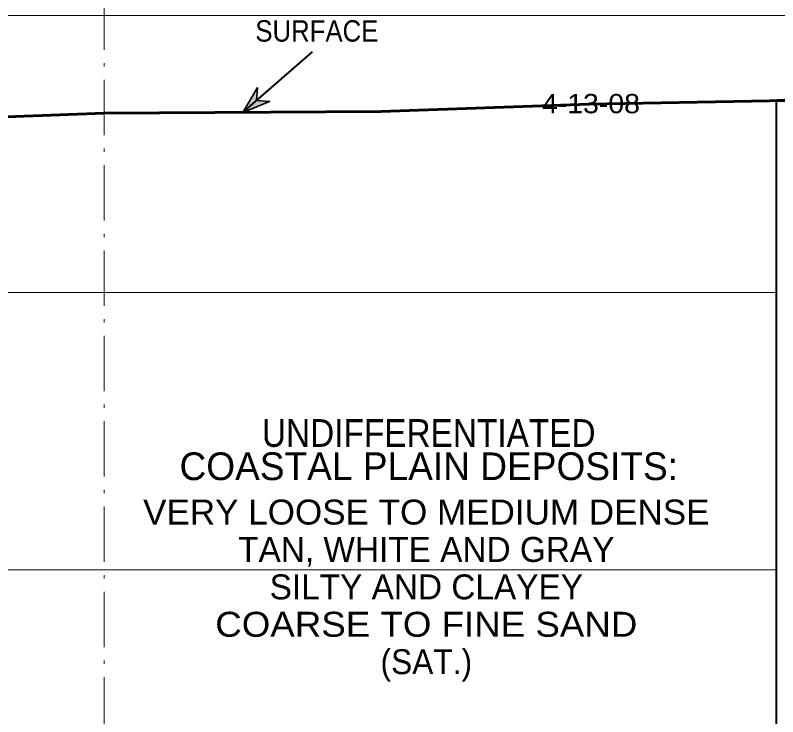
# Model space of a CAD drawing. Extents: x -582 to 653, y -817 to -3.
# Drawn here: x 430.71 to 458.21, y -210.78 to -185.46 of the extents above; entities that cross this region are included whole.
import ezdxf
from ezdxf.enums import TextEntityAlignment as Align

# ---------------------------------------------------------------- set-up
doc = ezdxf.new("R2010")
doc.units = 0
doc.header["$LTSCALE"] = 0.4
doc.linetypes.add('DOT_DASHED', pattern=[7.7, 5, -1.2, 0.3, -1.2])
doc.linetypes.add('LONG_DASHED', pattern=[7.5, 6, -1.5])
for name, color, linetype, lineweight in [('10', 7, 'Continuous', 35), ('26', 7, 'LONG_DASHED', 40), ('27', 7, 'Continuous', 40), ('7', 7, 'Continuous', 13)]:
    doc.layers.add(name, color=color, linetype=linetype, lineweight=lineweight)
doc.layers.add('29', color=7, linetype='Continuous')

msp = doc.modelspace()

# ---------------------------------------------------------------- hatches: boundary and pattern name
at = {"layer": '10'}
msp.add_hatch(color=256, dxfattribs=at).paths.add_polyline_path([(439.4495, -188.0705), (438.9119, -188.9681), (439.8803, -188.5727), (439.4139, -188.5369)])

# ---------------------------------------------------------------- linework, layer by layer
msp.add_lwpolyline([(439.4495, -188.0705), (438.9119, -188.9681), (439.8803, -188.5727), (439.4139, -188.5369)], close=True, dxfattribs=at)
at = {"layer": '26', "linetype": 'Continuous', "lineweight": 60}
msp.add_lwpolyline([(421.4117, -189.4629), (433.9117, -189.0029), (443.9117, -188.9329), (451.4117, -188.6729), (457.9117, -188.5529), (463.9117, -188.2829), (473.9117, -188.0929)], dxfattribs=at)
at = {"layer": '27'}
msp.add_line((438.9117, -188.9679), (441.4321, -186.7856), dxfattribs=at)
msp.add_lwpolyline([(458.1617, -188.5529), (460.6617, -188.5529), (460.6617, -215.0529), (458.1617, -215.0529)], close=True, dxfattribs=at)
at = {"layer": '7', "linetype": 'DOT_DASHED'}
msp.add_line((433.9117, -175.4729), (433.9117, -313.2353), dxfattribs=at)
at = {"layer": '7'}
for p, q in [((406.6474, -185.4729), (497.9411, -185.4729)), ((406.6474, -195.4729), (458.1617, -195.4729)), ((406.6474, -205.4729), (458.1617, -205.4729))]:
    msp.add_line(p, q, dxfattribs=at)

# ---------------------------------------------------------------- texts
at = {"layer": '27'}
for s, height, width, p in [('SURFACE', 0.7718, 0.9, (441.586, -186.4161)), ('4-13-08', 0.6976, 1.1, (451.4737, -189.0014))]:
    msp.add_text(s, height=height, dxfattribs=dict(at, width=width)).set_placement(p, align=Align.CENTER)
at = {"layer": '29'}
for s, height, width, p in [('UNDIFFERENTIATED', 1, 0.9, (445.6227, -201.0401)), ('VERY LOOSE TO MEDIUM DENSE', 0.9, 1.05, (445.5348, -203.8434)), ('COARSE TO FINE SAND', 0.9, 1.1, (445.5346, -207.8934)), ('(SAT.)', 0.9, 0.95, (445.5348, -209.2434))]:
    msp.add_text(s, height=height, dxfattribs=dict(at, width=width)).set_placement(p, align=Align.CENTER)
for s, height, p in [('COASTAL PLAIN DEPOSITS:', 1, (445.6227, -202.2401)), ('TAN, WHITE AND GRAY', 0.9, (445.5346, -205.1934)), ('SILTY AND CLAYEY', 0.9, (445.5346, -206.5434))]:
    msp.add_text(s, height=height, dxfattribs=at).set_placement(p, align=Align.CENTER)

doc.saveas('drawing.dxf')
